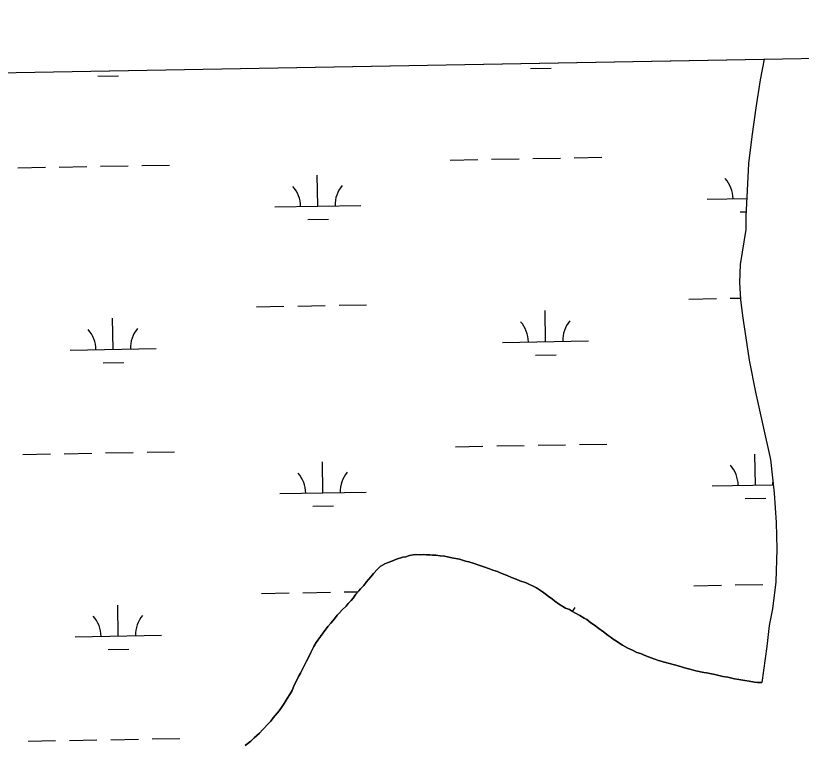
# Model space of a CAD drawing. Extents: x 3914892 to 3953151, y 242587 to 268572.
# Drawn here: x 3947050 to 3947962, y 265927 to 266771 of the extents above; entities that cross this region are included whole.
import ezdxf

# ---------------------------------------------------------------- set-up
doc = ezdxf.new("R2010")
doc.units = 0
for name, color, linetype in [('V-GRID-FRAM', 7, 'Continuous'), ('V-TOPO-SHOR', 7, 'Continuous'), ('V-WETL-SWMP', 7, 'Continuous')]:
    doc.layers.add(name, color=color, linetype=linetype)

msp = doc.modelspace()

# ---------------------------------------------------------------- linework, layer by layer
at = {"layer": 'V-GRID-FRAM'}
msp.add_lwpolyline([(3918836.61, 266200.25), (3950733.29, 266770.94), (3951066.49, 248591.34), (3919153.95, 248020.36), (3918836.61, 266200.25)], dxfattribs=at)
at = {"layer": 'V-TOPO-SHOR'}
for points in [[(3947918.96, 266720.59), (3947913.98, 266696.38), (3947909.15, 266664.24), (3947904.45, 266630.72), (3947900.56, 266599.31), (3947899.09, 266567.99), (3947897.66, 266538.34), (3947897.45, 266522.9), (3947890.77, 266482.16), (3947890, 266461.58), (3947891.22, 266441.87), (3947893.81, 266422.88), (3947897.47, 266397.2), (3947901.42, 266371.21), (3947908.75, 266334.09), (3947917.27, 266295.73), (3947926.21, 266256.15), (3947930.32, 266217.14), (3947932.72, 266183.01), (3947933.53, 266152.09), (3947932.37, 266114.26), (3947928.32, 266082.85), (3947924.7, 266063.4), (3947922.02, 266039.23), (3947916, 265997.24)], [(3947433.73, 266085.97), (3947436.17, 266088.89), (3947439.43, 266092.42), (3947441.87, 266095.34), (3947445.1, 266099.71), (3947448.35, 266103.52), (3947450.53, 266105.86), (3947454.06, 266109.96), (3947457.03, 266113.76), (3947462.17, 266119.9), (3947465.42, 266123.99), (3947470.04, 266128.98), (3947473.33, 266131.94), (3947478.6, 266134.97), (3947482.5, 266136.53), (3947486.69, 266138.11), (3947491.99, 266140.29), (3947499.55, 266142.56), (3947502.92, 266143.26), (3947507.12, 266144.55), (3947511.34, 266145.28), (3947514.72, 266145.69), (3947519.83, 266145.31), (3947522.93, 266145.72), (3947526.9, 266145.58), (3947530.87, 266145.45), (3947534.01, 266145), (3947537.68, 266145.14), (3947542.81, 266144.21), (3947547.93, 266143.83), (3947551.35, 266143.11), (3947556.5, 266141.89), (3947565.34, 266140.25), (3947572.21, 266138.24), (3947576.21, 266137.26), (3947582.24, 266135.22), (3947588.84, 266132.92)], [(3947588.84, 266132.92), (3947593.43, 266131.4), (3947600.03, 266129.1), (3947603.77, 266127.54), (3947609.21, 266126.05), (3947612.39, 266124.47), (3947617.27, 266122.68), (3947620.71, 266121.39), (3947625.61, 266119.31), (3947631.07, 266117.26), (3947635.38, 266115.43), (3947642.56, 266112.88), (3947645.72, 266111.58), (3947650.92, 266108.95), (3947654.67, 266107.11), (3947661.64, 266102.56), (3947664.57, 266100.12), (3947668.07, 266097.42), (3947673.02, 266093.93), (3947675.93, 266091.77), (3947680.3, 266088.54), (3947685.23, 266085.61), (3947688.13, 266083.74), (3947692.73, 266081.93), (3947696.5, 266079.53), (3947699.68, 266077.95), (3947704.89, 266075.03), (3947709.81, 266072.1), (3947713, 266070.24), (3947717.66, 266066.74), (3947721.74, 266063.77), (3947726.98, 266060.01), (3947732.23, 266055.96), (3947737.77, 266051.92), (3947741.26, 266049.51), (3947743.6, 266047.61), (3947747.37, 266045.21), (3947749.99, 266043.33), (3947754.34, 266040.66), (3947760.42, 266037.21), (3947765.89, 266034.87), (3947771.08, 266032.23), (3947775.1, 266030.97), (3947781.43, 266028.38), (3947787.75, 266026.07), (3947792.06, 266024.25), (3947796.36, 266023), (3947803.23, 266020.99), (3947807.53, 266019.74), (3947814.68, 266017.75), (3947821.56, 266015.74), (3947826.42, 266014.51), (3947834.14, 266012.54), (3947839.58, 266011.04), (3947848.72, 266008.84), (3947851.85, 266008.4), (3947861.56, 266006.5), (3947870.7, 266004.3), (3947876.68, 266003.39), (3947884.39, 266001.7), (3947889.53, 266000.76), (3947896.37, 265999.61), (3947901.21, 265998.94), (3947907.48, 265997.77), (3947911.18, 265997.34), (3947916, 265997.24)], [(3947316.67, 265924.34), (3947323, 265929.4), (3947327.11, 265932.95), (3947333.13, 265938.56), (3947336.93, 265942.96), (3947342.64, 265949.12), (3947346.19, 265952.65), (3947349.16, 265956.45), (3947353.49, 265961.71), (3947355.92, 265964.63), (3947359.42, 265969.58), (3947361.83, 265973.07), (3947365.31, 265978.58), (3947368.78, 265984.1), (3947370.89, 265988.14), (3947373.49, 265994.19), (3947375.34, 265997.66), (3947378.49, 266004.29), (3947380.6, 266008.33), (3947383.77, 266014.4), (3947387.72, 266022.2), (3947390.62, 266027.97), (3947392.72, 266032.3), (3947396.15, 266038.94), (3947399.09, 266043.59), (3947403.92, 266050.57), (3947407.15, 266054.94), (3947412.54, 266062.22), (3947415.78, 266066.31), (3947420.12, 266071.29), (3947423.37, 266075.38), (3947425.82, 266078.02), (3947429.08, 266081.54), (3947433.73, 266085.97)]]:
    msp.add_lwpolyline(points, dxfattribs=at)
at = {"layer": 'V-WETL-SWMP'}
for p, q in [((3944993.53, 266668.25), (3947918.96, 266720.59)), ((3947918.96, 266720.59), (3947913.98, 266696.38)), ((3947647.45, 266709.82), (3947671.44, 266710.25)), ((3947145.62, 266700.85), (3947169.61, 266701.27)), ((3947913.98, 266696.38), (3947909.16, 266664.24)), ((3947909.16, 266664.24), (3947904.45, 266630.72)), ((3947904.45, 266630.72), (3947900.56, 266599.31)), ((3947554.49, 266603.5), (3947586.48, 266604.08)), ((3947602.48, 266604.36), (3947634.48, 266604.93)), ((3947650.47, 266605.22), (3947682.47, 266605.79)), ((3947698.47, 266606.08), (3947730.46, 266606.65)), ((3947052.66, 266594.53), (3947084.66, 266595.1)), ((3947100.65, 266595.38), (3947132.65, 266595.96)), ((3947148.65, 266596.24), (3947180.64, 266596.82)), ((3947196.64, 266597.1), (3947228.63, 266597.67)), ((3947900.56, 266599.31), (3947899.09, 266567.99)), ((3947400.83, 266550), (3947400.18, 266586)), ((3947899.09, 266567.99), (3947897.65, 266538.34)), ((3947852.66, 266558.09), (3947898.65, 266558.91)), ((3947350.84, 266549.11), (3947450.82, 266550.9)), ((3947890.93, 266543.34), (3947897.9, 266543.46)), ((3947897.65, 266538.34), (3947897.45, 266522.9)), ((3947389.11, 266534.36), (3947413.1, 266534.79)), ((3947897.45, 266522.9), (3947890.77, 266482.16)), ((3947890.77, 266482.16), (3947890, 266461.58)), ((3947890, 266461.58), (3947891.22, 266441.87)), ((3947831.32, 266442.26), (3947863.32, 266442.83)), ((3947879.32, 266443.11), (3947891.13, 266443.33)), ((3947891.22, 266441.87), (3947893.81, 266422.88)), ((3947329.5, 266433.28), (3947361.49, 266433.85)), ((3947377.49, 266434.14), (3947409.48, 266434.71)), ((3947425.48, 266435), (3947457.48, 266435.57)), ((3947665.12, 266392.85), (3947664.47, 266428.84)), ((3947163.29, 266383.87), (3947162.65, 266419.86)), ((3947893.81, 266422.88), (3947897.47, 266397.2)), ((3947615.13, 266391.95), (3947715.11, 266393.74)), ((3947897.47, 266397.2), (3947901.42, 266371.21)), ((3947113.3, 266382.97), (3947213.28, 266384.76)), ((3947653.4, 266377.2), (3947677.39, 266377.63)), ((3947151.57, 266368.22), (3947175.56, 266368.65)), ((3947901.42, 266371.21), (3947908.75, 266334.09)), ((3947908.75, 266334.09), (3947917.27, 266295.73)), ((3947917.27, 266295.73), (3947926.21, 266256.15)), ((3947656.42, 266272.6), (3947688.42, 266273.17)), ((3947704.42, 266273.46), (3947736.41, 266274.03)), ((3947154.6, 266263.62), (3947186.59, 266264.19)), ((3947202.59, 266264.48), (3947234.58, 266265.05)), ((3947560.44, 266270.88), (3947592.43, 266271.45)), ((3947608.43, 266271.74), (3947640.43, 266272.31)), ((3947058.61, 266261.9), (3947090.61, 266262.48)), ((3947106.6, 266262.76), (3947138.6, 266263.33)), ((3947908.61, 266226.36), (3947907.96, 266262.36)), ((3947926.21, 266256.15), (3947930.32, 266217.14)), ((3947406.78, 266217.38), (3947406.14, 266253.38)), ((3947356.79, 266216.49), (3947456.77, 266218.28)), ((3947858.62, 266225.47), (3947929.31, 266226.73)), ((3947896.89, 266210.72), (3947920.88, 266211.15)), ((3947930.32, 266217.14), (3947932.72, 266183.01)), ((3947395.06, 266201.74), (3947419.05, 266202.17)), ((3947932.72, 266183.01), (3947933.53, 266152.1)), ((3947511.34, 266145.28), (3947507.12, 266144.55)), ((3947514.72, 266145.69), (3947511.34, 266145.28)), ((3947519.83, 266145.31), (3947514.72, 266145.69)), ((3947522.93, 266145.72), (3947519.83, 266145.31)), ((3947526.9, 266145.58), (3947522.93, 266145.72)), ((3947530.87, 266145.45), (3947526.9, 266145.58)), ((3947534, 266145), (3947530.87, 266145.45)), ((3947537.68, 266145.14), (3947534, 266145)), ((3947542.81, 266144.21), (3947537.68, 266145.14)), ((3947933.53, 266152.1), (3947932.37, 266114.26)), ((3947482.5, 266136.53), (3947478.6, 266134.97)), ((3947486.69, 266138.11), (3947482.5, 266136.53)), ((3947491.99, 266140.29), (3947486.69, 266138.11)), ((3947499.55, 266142.56), (3947491.99, 266140.29)), ((3947502.92, 266143.26), (3947499.55, 266142.56)), ((3947507.12, 266144.55), (3947502.92, 266143.26)), ((3947547.93, 266143.83), (3947542.81, 266144.21)), ((3947551.35, 266143.11), (3947547.93, 266143.83)), ((3947556.5, 266141.89), (3947551.35, 266143.11)), ((3947565.34, 266140.25), (3947556.5, 266141.89)), ((3947572.21, 266138.24), (3947565.34, 266140.25)), ((3947576.21, 266137.26), (3947572.21, 266138.24)), ((3947582.24, 266135.22), (3947576.21, 266137.26)), ((3947470.04, 266128.98), (3947465.42, 266123.99)), ((3947473.33, 266131.94), (3947470.04, 266128.98)), ((3947478.6, 266134.97), (3947473.33, 266131.94)), ((3947588.84, 266132.93), (3947582.24, 266135.22)), ((3947593.43, 266131.4), (3947588.84, 266132.93)), ((3947600.03, 266129.1), (3947593.43, 266131.4)), ((3947603.77, 266127.55), (3947600.03, 266129.1)), ((3947609.21, 266126.05), (3947603.77, 266127.55)), ((3947462.18, 266119.9), (3947457.03, 266113.76)), ((3947465.42, 266123.99), (3947462.18, 266119.9)), ((3947612.38, 266124.47), (3947609.21, 266126.05)), ((3947617.27, 266122.68), (3947612.38, 266124.47)), ((3947620.71, 266121.39), (3947617.27, 266122.68)), ((3947625.61, 266119.31), (3947620.71, 266121.39)), ((3947631.07, 266117.26), (3947625.61, 266119.31)), ((3947454.06, 266109.96), (3947450.53, 266105.86)), ((3947457.03, 266113.76), (3947454.06, 266109.96)), ((3947635.38, 266115.44), (3947631.07, 266117.26)), ((3947642.56, 266112.88), (3947635.38, 266115.44)), ((3947645.73, 266111.58), (3947642.56, 266112.88)), ((3947650.92, 266108.95), (3947645.73, 266111.58)), ((3947654.68, 266107.11), (3947650.92, 266108.95)), ((3947837.28, 266109.63), (3947869.27, 266110.21)), ((3947885.27, 266110.49), (3947917.26, 266111.07)), ((3947932.37, 266114.26), (3947928.32, 266082.85)), ((3947335.45, 266100.66), (3947367.44, 266101.23)), ((3947383.44, 266101.51), (3947415.44, 266102.09)), ((3947431.43, 266102.37), (3947447.62, 266102.66)), ((3947445.1, 266099.71), (3947441.87, 266095.34)), ((3947448.35, 266103.52), (3947445.1, 266099.71)), ((3947450.53, 266105.86), (3947448.35, 266103.52)), ((3947661.64, 266102.56), (3947654.68, 266107.11)), ((3947664.57, 266100.12), (3947661.64, 266102.56)), ((3947668.07, 266097.42), (3947664.57, 266100.12)), ((3947439.43, 266092.42), (3947436.17, 266088.89)), ((3947441.87, 266095.34), (3947439.43, 266092.42)), ((3947673.02, 266093.93), (3947668.07, 266097.42)), ((3947670.43, 266095.75), (3947670.43, 266096.22)), ((3947675.93, 266091.77), (3947673.02, 266093.93)), ((3947680.3, 266088.54), (3947675.93, 266091.77)), ((3947169.24, 266051.24), (3947168.6, 266087.24)), ((3947429.08, 266081.54), (3947425.82, 266078.02)), ((3947433.73, 266085.97), (3947429.08, 266081.54)), ((3947436.17, 266088.89), (3947433.73, 266085.97)), ((3947685.23, 266085.61), (3947680.3, 266088.54)), ((3947688.13, 266083.74), (3947685.23, 266085.61)), ((3947692.73, 266081.93), (3947688.13, 266083.74)), ((3947696.5, 266079.53), (3947692.73, 266081.93)), ((3947928.32, 266082.85), (3947924.7, 266063.4)), ((3947423.37, 266075.38), (3947420.12, 266071.29)), ((3947425.82, 266078.02), (3947423.37, 266075.38)), ((3947699.68, 266077.95), (3947696.5, 266079.53)), ((3947704.89, 266075.03), (3947699.68, 266077.95)), ((3947709.81, 266072.1), (3947704.89, 266075.03)), ((3947713, 266070.24), (3947709.81, 266072.1)), ((3947415.78, 266066.31), (3947412.54, 266062.22)), ((3947420.12, 266071.29), (3947415.78, 266066.31)), ((3947717.66, 266066.74), (3947713, 266070.24)), ((3947721.74, 266063.78), (3947717.66, 266066.74)), ((3947726.98, 266060.01), (3947721.74, 266063.78)), ((3947924.7, 266063.4), (3947922.02, 266039.23)), ((3947407.15, 266054.94), (3947403.92, 266050.57)), ((3947412.54, 266062.22), (3947407.15, 266054.94)), ((3947732.23, 266055.96), (3947726.98, 266060.01)), ((3947737.77, 266051.92), (3947732.23, 266055.96)), ((3947119.25, 266050.35), (3947219.23, 266052.14)), ((3947403.92, 266050.57), (3947399.09, 266043.59)), ((3947741.26, 266049.51), (3947737.77, 266051.92)), ((3947743.6, 266047.61), (3947741.26, 266049.51)), ((3947747.37, 266045.21), (3947743.6, 266047.61)), ((3947749.99, 266043.33), (3947747.37, 266045.21)), ((3947157.52, 266035.6), (3947181.52, 266036.03)), ((3947396.15, 266038.95), (3947392.72, 266032.3)), ((3947399.09, 266043.59), (3947396.15, 266038.95)), ((3947754.34, 266040.66), (3947749.99, 266043.33)), ((3947760.42, 266037.21), (3947754.34, 266040.66)), ((3947765.89, 266034.87), (3947760.42, 266037.21)), ((3947922.02, 266039.23), (3947916, 265997.24)), ((3947390.62, 266027.97), (3947387.72, 266022.2)), ((3947392.72, 266032.3), (3947390.62, 266027.97)), ((3947771.08, 266032.23), (3947765.89, 266034.87)), ((3947775.1, 266030.97), (3947771.08, 266032.23)), ((3947781.43, 266028.38), (3947775.1, 266030.97)), ((3947787.75, 266026.07), (3947781.43, 266028.38)), ((3947387.72, 266022.2), (3947383.77, 266014.4)), ((3947792.06, 266024.25), (3947787.75, 266026.07)), ((3947796.36, 266023), (3947792.06, 266024.25)), ((3947803.23, 266020.99), (3947796.36, 266023)), ((3947807.53, 266019.74), (3947803.23, 266020.99)), ((3947814.68, 266017.75), (3947807.53, 266019.74)), ((3947821.56, 266015.74), (3947814.68, 266017.75)), ((3947380.6, 266008.33), (3947378.49, 266004.29)), ((3947383.77, 266014.4), (3947380.6, 266008.33)), ((3947826.42, 266014.51), (3947821.56, 266015.74)), ((3947834.14, 266012.54), (3947826.42, 266014.51)), ((3947839.58, 266011.04), (3947834.14, 266012.54)), ((3947848.72, 266008.84), (3947839.58, 266011.04)), ((3947851.85, 266008.4), (3947848.72, 266008.84)), ((3947861.56, 266006.5), (3947851.85, 266008.4)), ((3947378.49, 266004.29), (3947375.34, 265997.66)), ((3947870.7, 266004.3), (3947861.56, 266006.5)), ((3947876.68, 266003.39), (3947870.7, 266004.3)), ((3947884.39, 266001.7), (3947876.68, 266003.39)), ((3947889.53, 266000.76), (3947884.39, 266001.7)), ((3947896.37, 265999.61), (3947889.53, 266000.76)), ((3947901.21, 265998.94), (3947896.37, 265999.61)), ((3947373.49, 265994.19), (3947370.89, 265988.14)), ((3947375.34, 265997.66), (3947373.49, 265994.19)), ((3947907.48, 265997.77), (3947901.21, 265998.94)), ((3947911.18, 265997.34), (3947907.48, 265997.77)), ((3947916, 265997.24), (3947911.18, 265997.34)), ((3947368.78, 265984.1), (3947365.31, 265978.58)), ((3947370.89, 265988.14), (3947368.78, 265984.1)), ((3947361.83, 265973.07), (3947359.42, 265969.58)), ((3947365.31, 265978.58), (3947361.83, 265973.07)), ((3947355.93, 265964.63), (3947353.49, 265961.71)), ((3947359.42, 265969.58), (3947355.93, 265964.63)), ((3947349.16, 265956.45), (3947346.19, 265952.65)), ((3947353.49, 265961.71), (3947349.16, 265956.45)), ((3947342.64, 265949.12), (3947336.92, 265942.95)), ((3947346.19, 265952.65), (3947342.64, 265949.12)), ((3947333.13, 265938.56), (3947327.11, 265932.95)), ((3947336.92, 265942.95), (3947333.13, 265938.56)), ((3947064.56, 265929.28), (3947096.56, 265929.85)), ((3947112.55, 265930.14), (3947144.55, 265930.71)), ((3947160.55, 265931), (3947192.54, 265931.57)), ((3947208.54, 265931.86), (3947240.53, 265932.43)), ((3947323, 265929.4), (3947316.67, 265924.34)), ((3947327.11, 265932.95), (3947323, 265929.4))]:
    msp.add_line(p, q, dxfattribs=at)
for centre, start, end in [((3947456.05, 266551.47), 140.25318, 181.79684), ((3947847.41, 266558.47), 0.25318, 41.79684), ((3947345.59, 266549.49), 0.25318, 41.79684), ((3947609.88, 266392.33), 0.25318, 41.79684), ((3947720.34, 266394.31), 140.25318, 181.79684), ((3947108.05, 266383.35), 0.25318, 41.79684), ((3947218.52, 266385.33), 140.25318, 181.79684), ((3947853.36, 266225.85), 0.25318, 41.79684), ((3947351.54, 266216.87), 0.25318, 41.79684), ((3947462.01, 266218.85), 140.25318, 181.79684), ((3947963.83, 266227.82), 173.80051, 181.79684), ((3947726.29, 266061.69), 140.25318, 149.06177), ((3947114, 266050.73), 0.25318, 41.79684), ((3947224.47, 266052.71), 140.25318, 181.79684)]:
    msp.add_arc(centre, 35.25, start, end, dxfattribs=at)

doc.saveas('drawing.dxf')
